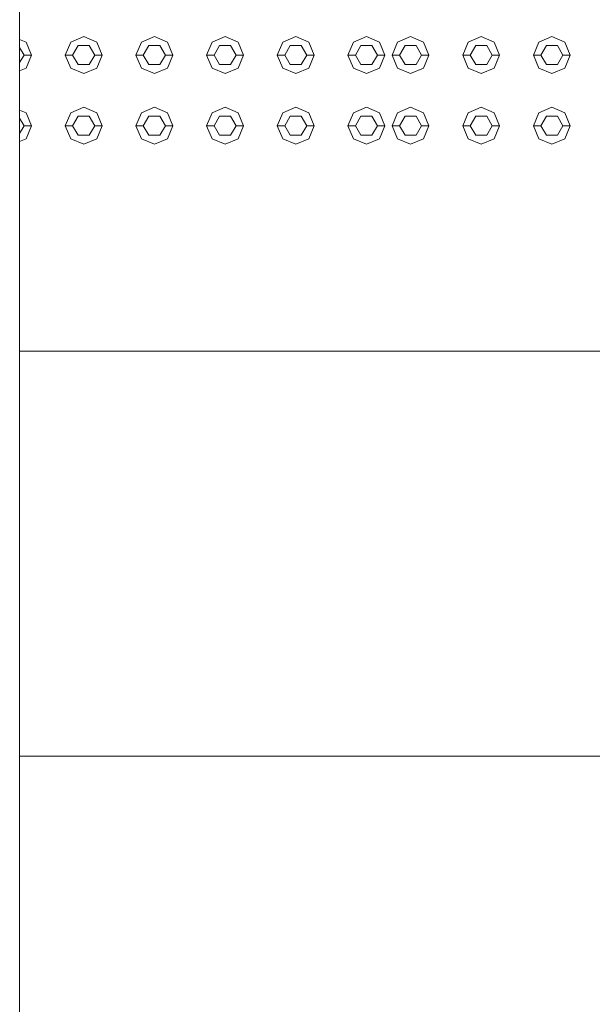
# Model space of a CAD drawing. Header units: millimetres. Extents: x 321 to 585, y -277 to 9.
# Tile 953 of 1056: x 354.08 to 354.858, y -10.753 to -9.416. Entities that reach past the tile are written whole.
import ezdxf

# ---------------------------------------------------------------- set-up
doc = ezdxf.new("R2010")
doc.units = ezdxf.units.MM
doc.header["$MEASUREMENT"] = 0
for name, color, linetype, lineweight in [('IFC-Elemento construtivo genérico-Contorno', 253, 'Continuous', 5), ('IFC-Escada-Contorno', 32, 'Continuous', 5), ('IFC-Laje-Contorno', 134, 'Continuous', 5), ('IFC-Lance de escada-Contorno', 32, 'Continuous', 5)]:
    doc.layers.add(name, color=color, linetype=linetype, lineweight=lineweight)

msp = doc.modelspace()

# ---------------------------------------------------------------- linework, layer by layer
at = {"layer": 'IFC-Elemento construtivo genérico-Contorno', "lineweight": 5}
for p, q in [((354.149, -9.4461), (354.1667, -9.4387)), ((354.149, -9.4461), (354.1667, -9.4387)), ((354.1667, -9.4387), (354.1844, -9.4461)), ((354.1667, -9.4387), (354.1844, -9.4461)), ((354.245, -9.4461), (354.2627, -9.4387)), ((354.245, -9.4461), (354.2627, -9.4387)), ((354.2627, -9.4387), (354.2804, -9.4461)), ((354.2627, -9.4387), (354.2804, -9.4461)), ((354.341, -9.4461), (354.3587, -9.4387)), ((354.341, -9.4461), (354.3587, -9.4387)), ((354.3587, -9.4387), (354.3764, -9.4461)), ((354.3587, -9.4387), (354.3764, -9.4461)), ((354.437, -9.4461), (354.4547, -9.4387)), ((354.437, -9.4461), (354.4547, -9.4387)), ((354.4547, -9.4387), (354.4724, -9.4461)), ((354.4547, -9.4387), (354.4724, -9.4461)), ((354.533, -9.4461), (354.5507, -9.4387)), ((354.533, -9.4461), (354.5507, -9.4387)), ((354.5507, -9.4387), (354.5684, -9.4461)), ((354.5507, -9.4387), (354.5684, -9.4461)), ((354.593, -9.4461), (354.6107, -9.4387)), ((354.593, -9.4461), (354.6107, -9.4387)), ((354.6107, -9.4387), (354.6284, -9.4461)), ((354.6107, -9.4387), (354.6284, -9.4461)), ((354.689, -9.4461), (354.7067, -9.4387)), ((354.689, -9.4461), (354.7067, -9.4387)), ((354.7067, -9.4387), (354.7244, -9.4461)), ((354.7067, -9.4387), (354.7244, -9.4461)), ((354.785, -9.4461), (354.8027, -9.4387)), ((354.785, -9.4461), (354.8027, -9.4387)), ((354.8027, -9.4387), (354.8204, -9.4461)), ((354.8027, -9.4387), (354.8204, -9.4461)), ((354.0797, -9.4425), (354.0884, -9.4461)), ((354.0797, -9.4425), (354.0884, -9.4461)), ((354.0797, -9.4534), (354.0857, -9.4637)), ((354.0797, -9.4534), (354.0857, -9.4637)), ((354.0884, -9.4461), (354.0957, -9.4637)), ((354.0884, -9.4461), (354.0957, -9.4637)), ((354.1417, -9.4637), (354.149, -9.4461)), ((354.1417, -9.4637), (354.149, -9.4461)), ((354.1517, -9.4637), (354.1592, -9.4507)), ((354.1517, -9.4637), (354.1592, -9.4507)), ((354.1592, -9.4507), (354.1742, -9.4507)), ((354.1592, -9.4507), (354.1742, -9.4507)), ((354.1742, -9.4507), (354.1817, -9.4637)), ((354.1742, -9.4507), (354.1817, -9.4637)), ((354.1844, -9.4461), (354.1917, -9.4637)), ((354.1844, -9.4461), (354.1917, -9.4637)), ((354.2377, -9.4637), (354.245, -9.4461)), ((354.2377, -9.4637), (354.245, -9.4461)), ((354.2477, -9.4637), (354.2552, -9.4507)), ((354.2477, -9.4637), (354.2552, -9.4507)), ((354.2552, -9.4507), (354.2702, -9.4507)), ((354.2552, -9.4507), (354.2702, -9.4507)), ((354.2702, -9.4507), (354.2777, -9.4637)), ((354.2702, -9.4507), (354.2777, -9.4637)), ((354.2804, -9.4461), (354.2877, -9.4637)), ((354.2804, -9.4461), (354.2877, -9.4637)), ((354.3337, -9.4637), (354.341, -9.4461)), ((354.3337, -9.4637), (354.341, -9.4461)), ((354.3437, -9.4637), (354.3512, -9.4507)), ((354.3437, -9.4637), (354.3512, -9.4507)), ((354.3512, -9.4507), (354.3662, -9.4507)), ((354.3512, -9.4507), (354.3662, -9.4507)), ((354.3662, -9.4507), (354.3737, -9.4637)), ((354.3662, -9.4507), (354.3737, -9.4637)), ((354.3764, -9.4461), (354.3837, -9.4637)), ((354.3764, -9.4461), (354.3837, -9.4637)), ((354.4297, -9.4637), (354.437, -9.4461)), ((354.4297, -9.4637), (354.437, -9.4461)), ((354.4397, -9.4637), (354.4472, -9.4507)), ((354.4397, -9.4637), (354.4472, -9.4507)), ((354.4472, -9.4507), (354.4622, -9.4507)), ((354.4472, -9.4507), (354.4622, -9.4507)), ((354.4622, -9.4507), (354.4697, -9.4637)), ((354.4622, -9.4507), (354.4697, -9.4637)), ((354.4724, -9.4461), (354.4797, -9.4637)), ((354.4724, -9.4461), (354.4797, -9.4637)), ((354.5257, -9.4637), (354.533, -9.4461)), ((354.5257, -9.4637), (354.533, -9.4461)), ((354.5357, -9.4637), (354.5432, -9.4507)), ((354.5357, -9.4637), (354.5432, -9.4507)), ((354.5432, -9.4507), (354.5582, -9.4507)), ((354.5432, -9.4507), (354.5582, -9.4507)), ((354.5582, -9.4507), (354.5657, -9.4637)), ((354.5582, -9.4507), (354.5657, -9.4637)), ((354.5684, -9.4461), (354.5757, -9.4637)), ((354.5684, -9.4461), (354.5757, -9.4637)), ((354.5857, -9.4637), (354.593, -9.4461)), ((354.5857, -9.4637), (354.593, -9.4461)), ((354.5957, -9.4637), (354.6032, -9.4507)), ((354.5957, -9.4637), (354.6032, -9.4507)), ((354.6032, -9.4507), (354.6182, -9.4507)), ((354.6032, -9.4507), (354.6182, -9.4507)), ((354.6182, -9.4507), (354.6257, -9.4637)), ((354.6182, -9.4507), (354.6257, -9.4637)), ((354.6284, -9.4461), (354.6357, -9.4637)), ((354.6284, -9.4461), (354.6357, -9.4637)), ((354.6817, -9.4637), (354.689, -9.4461)), ((354.6817, -9.4637), (354.689, -9.4461)), ((354.6917, -9.4637), (354.6992, -9.4507)), ((354.6917, -9.4637), (354.6992, -9.4507)), ((354.6992, -9.4507), (354.7142, -9.4507)), ((354.6992, -9.4507), (354.7142, -9.4507)), ((354.7142, -9.4507), (354.7217, -9.4637)), ((354.7142, -9.4507), (354.7217, -9.4637)), ((354.7244, -9.4461), (354.7317, -9.4637)), ((354.7244, -9.4461), (354.7317, -9.4637)), ((354.7777, -9.4637), (354.785, -9.4461)), ((354.7777, -9.4637), (354.785, -9.4461)), ((354.7877, -9.4637), (354.7952, -9.4507)), ((354.7877, -9.4637), (354.7952, -9.4507)), ((354.7952, -9.4507), (354.8102, -9.4507)), ((354.7952, -9.4507), (354.8102, -9.4507)), ((354.8102, -9.4507), (354.8177, -9.4637)), ((354.8102, -9.4507), (354.8177, -9.4637)), ((354.8204, -9.4461), (354.8277, -9.4637)), ((354.8204, -9.4461), (354.8277, -9.4637)), ((354.0797, -9.4741), (354.0857, -9.4637)), ((354.0797, -9.4741), (354.0857, -9.4637)), ((354.0857, -9.4637), (354.0957, -9.4637)), ((354.0857, -9.4637), (354.0957, -9.4637)), ((354.0884, -9.4814), (354.0957, -9.4637)), ((354.0884, -9.4814), (354.0957, -9.4637)), ((354.1417, -9.4637), (354.1517, -9.4637)), ((354.1417, -9.4637), (354.149, -9.4814)), ((354.1417, -9.4637), (354.1517, -9.4637)), ((354.1417, -9.4637), (354.149, -9.4814)), ((354.1517, -9.4637), (354.1592, -9.4767)), ((354.1517, -9.4637), (354.1592, -9.4767)), ((354.1742, -9.4767), (354.1817, -9.4637)), ((354.1742, -9.4767), (354.1817, -9.4637)), ((354.1817, -9.4637), (354.1917, -9.4637)), ((354.1817, -9.4637), (354.1917, -9.4637)), ((354.1844, -9.4814), (354.1917, -9.4637)), ((354.1844, -9.4814), (354.1917, -9.4637)), ((354.2377, -9.4637), (354.2477, -9.4637)), ((354.2377, -9.4637), (354.245, -9.4814)), ((354.2377, -9.4637), (354.2477, -9.4637)), ((354.2377, -9.4637), (354.245, -9.4814)), ((354.2477, -9.4637), (354.2552, -9.4767)), ((354.2477, -9.4637), (354.2552, -9.4767)), ((354.2702, -9.4767), (354.2777, -9.4637)), ((354.2702, -9.4767), (354.2777, -9.4637)), ((354.2777, -9.4637), (354.2877, -9.4637)), ((354.2777, -9.4637), (354.2877, -9.4637)), ((354.2804, -9.4814), (354.2877, -9.4637)), ((354.2804, -9.4814), (354.2877, -9.4637)), ((354.3337, -9.4637), (354.3437, -9.4637)), ((354.3337, -9.4637), (354.341, -9.4814)), ((354.3337, -9.4637), (354.3437, -9.4637)), ((354.3337, -9.4637), (354.341, -9.4814)), ((354.3437, -9.4637), (354.3512, -9.4767)), ((354.3437, -9.4637), (354.3512, -9.4767)), ((354.3662, -9.4767), (354.3737, -9.4637)), ((354.3662, -9.4767), (354.3737, -9.4637)), ((354.3737, -9.4637), (354.3837, -9.4637)), ((354.3737, -9.4637), (354.3837, -9.4637)), ((354.3764, -9.4814), (354.3837, -9.4637)), ((354.3764, -9.4814), (354.3837, -9.4637)), ((354.4297, -9.4637), (354.4397, -9.4637)), ((354.4297, -9.4637), (354.437, -9.4814)), ((354.4297, -9.4637), (354.4397, -9.4637)), ((354.4297, -9.4637), (354.437, -9.4814)), ((354.4397, -9.4637), (354.4472, -9.4767)), ((354.4397, -9.4637), (354.4472, -9.4767)), ((354.4622, -9.4767), (354.4697, -9.4637)), ((354.4622, -9.4767), (354.4697, -9.4637)), ((354.4697, -9.4637), (354.4797, -9.4637)), ((354.4697, -9.4637), (354.4797, -9.4637)), ((354.4724, -9.4814), (354.4797, -9.4637)), ((354.4724, -9.4814), (354.4797, -9.4637)), ((354.5257, -9.4637), (354.5357, -9.4637)), ((354.5257, -9.4637), (354.533, -9.4814)), ((354.5257, -9.4637), (354.5357, -9.4637)), ((354.5257, -9.4637), (354.533, -9.4814)), ((354.5357, -9.4637), (354.5432, -9.4767)), ((354.5357, -9.4637), (354.5432, -9.4767)), ((354.5582, -9.4767), (354.5657, -9.4637)), ((354.5582, -9.4767), (354.5657, -9.4637)), ((354.5657, -9.4637), (354.5757, -9.4637)), ((354.5657, -9.4637), (354.5757, -9.4637)), ((354.5684, -9.4814), (354.5757, -9.4637)), ((354.5684, -9.4814), (354.5757, -9.4637)), ((354.5857, -9.4637), (354.5957, -9.4637)), ((354.5857, -9.4637), (354.593, -9.4814)), ((354.5857, -9.4637), (354.5957, -9.4637)), ((354.5857, -9.4637), (354.593, -9.4814)), ((354.5957, -9.4637), (354.6032, -9.4767)), ((354.5957, -9.4637), (354.6032, -9.4767)), ((354.6182, -9.4767), (354.6257, -9.4637)), ((354.6182, -9.4767), (354.6257, -9.4637)), ((354.6257, -9.4637), (354.6357, -9.4637)), ((354.6257, -9.4637), (354.6357, -9.4637)), ((354.6284, -9.4814), (354.6357, -9.4637)), ((354.6284, -9.4814), (354.6357, -9.4637)), ((354.6817, -9.4637), (354.6917, -9.4637)), ((354.6817, -9.4637), (354.689, -9.4814)), ((354.6817, -9.4637), (354.6917, -9.4637)), ((354.6817, -9.4637), (354.689, -9.4814)), ((354.6917, -9.4637), (354.6992, -9.4767)), ((354.6917, -9.4637), (354.6992, -9.4767)), ((354.7142, -9.4767), (354.7217, -9.4637)), ((354.7142, -9.4767), (354.7217, -9.4637)), ((354.7217, -9.4637), (354.7317, -9.4637)), ((354.7217, -9.4637), (354.7317, -9.4637)), ((354.7244, -9.4814), (354.7317, -9.4637)), ((354.7244, -9.4814), (354.7317, -9.4637)), ((354.7777, -9.4637), (354.7877, -9.4637)), ((354.7777, -9.4637), (354.785, -9.4814)), ((354.7777, -9.4637), (354.7877, -9.4637)), ((354.7777, -9.4637), (354.785, -9.4814)), ((354.7877, -9.4637), (354.7952, -9.4767)), ((354.7877, -9.4637), (354.7952, -9.4767)), ((354.8102, -9.4767), (354.8177, -9.4637)), ((354.8102, -9.4767), (354.8177, -9.4637)), ((354.8177, -9.4637), (354.8277, -9.4637)), ((354.8177, -9.4637), (354.8277, -9.4637)), ((354.8204, -9.4814), (354.8277, -9.4637)), ((354.8204, -9.4814), (354.8277, -9.4637)), ((354.0797, -9.485), (354.0884, -9.4814)), ((354.0797, -9.485), (354.0884, -9.4814)), ((354.149, -9.4814), (354.1667, -9.4887)), ((354.149, -9.4814), (354.1667, -9.4887)), ((354.1592, -9.4767), (354.1742, -9.4767)), ((354.1592, -9.4767), (354.1742, -9.4767)), ((354.1667, -9.4887), (354.1844, -9.4814)), ((354.1667, -9.4887), (354.1844, -9.4814)), ((354.245, -9.4814), (354.2627, -9.4887)), ((354.245, -9.4814), (354.2627, -9.4887)), ((354.2552, -9.4767), (354.2702, -9.4767)), ((354.2552, -9.4767), (354.2702, -9.4767)), ((354.2627, -9.4887), (354.2804, -9.4814)), ((354.2627, -9.4887), (354.2804, -9.4814)), ((354.341, -9.4814), (354.3587, -9.4887)), ((354.341, -9.4814), (354.3587, -9.4887)), ((354.3512, -9.4767), (354.3662, -9.4767)), ((354.3512, -9.4767), (354.3662, -9.4767)), ((354.3587, -9.4887), (354.3764, -9.4814)), ((354.3587, -9.4887), (354.3764, -9.4814)), ((354.437, -9.4814), (354.4547, -9.4887)), ((354.437, -9.4814), (354.4547, -9.4887)), ((354.4472, -9.4767), (354.4622, -9.4767)), ((354.4472, -9.4767), (354.4622, -9.4767)), ((354.4547, -9.4887), (354.4724, -9.4814)), ((354.4547, -9.4887), (354.4724, -9.4814)), ((354.533, -9.4814), (354.5507, -9.4887)), ((354.533, -9.4814), (354.5507, -9.4887)), ((354.5432, -9.4767), (354.5582, -9.4767)), ((354.5432, -9.4767), (354.5582, -9.4767)), ((354.5507, -9.4887), (354.5684, -9.4814)), ((354.5507, -9.4887), (354.5684, -9.4814)), ((354.593, -9.4814), (354.6107, -9.4887)), ((354.593, -9.4814), (354.6107, -9.4887)), ((354.6032, -9.4767), (354.6182, -9.4767)), ((354.6032, -9.4767), (354.6182, -9.4767)), ((354.6107, -9.4887), (354.6284, -9.4814)), ((354.6107, -9.4887), (354.6284, -9.4814)), ((354.689, -9.4814), (354.7067, -9.4887)), ((354.689, -9.4814), (354.7067, -9.4887)), ((354.6992, -9.4767), (354.7142, -9.4767)), ((354.6992, -9.4767), (354.7142, -9.4767)), ((354.7067, -9.4887), (354.7244, -9.4814)), ((354.7067, -9.4887), (354.7244, -9.4814)), ((354.785, -9.4814), (354.8027, -9.4887)), ((354.785, -9.4814), (354.8027, -9.4887)), ((354.7952, -9.4767), (354.8102, -9.4767)), ((354.7952, -9.4767), (354.8102, -9.4767)), ((354.8027, -9.4887), (354.8204, -9.4814)), ((354.8027, -9.4887), (354.8204, -9.4814)), ((354.149, -9.5421), (354.1667, -9.5347)), ((354.149, -9.5421), (354.1667, -9.5347)), ((354.1667, -9.5347), (354.1844, -9.5421)), ((354.1667, -9.5347), (354.1844, -9.5421)), ((354.245, -9.5421), (354.2627, -9.5347)), ((354.245, -9.5421), (354.2627, -9.5347)), ((354.2627, -9.5347), (354.2804, -9.5421)), ((354.2627, -9.5347), (354.2804, -9.5421)), ((354.341, -9.5421), (354.3587, -9.5347)), ((354.341, -9.5421), (354.3587, -9.5347)), ((354.3587, -9.5347), (354.3764, -9.5421)), ((354.3587, -9.5347), (354.3764, -9.5421)), ((354.437, -9.5421), (354.4547, -9.5347)), ((354.437, -9.5421), (354.4547, -9.5347)), ((354.4547, -9.5347), (354.4724, -9.5421)), ((354.4547, -9.5347), (354.4724, -9.5421)), ((354.533, -9.5421), (354.5507, -9.5347)), ((354.533, -9.5421), (354.5507, -9.5347)), ((354.5507, -9.5347), (354.5684, -9.5421)), ((354.5507, -9.5347), (354.5684, -9.5421)), ((354.593, -9.5421), (354.6107, -9.5347)), ((354.593, -9.5421), (354.6107, -9.5347)), ((354.6107, -9.5347), (354.6284, -9.5421)), ((354.6107, -9.5347), (354.6284, -9.5421)), ((354.689, -9.5421), (354.7067, -9.5347)), ((354.689, -9.5421), (354.7067, -9.5347)), ((354.7067, -9.5347), (354.7244, -9.5421)), ((354.7067, -9.5347), (354.7244, -9.5421)), ((354.785, -9.5421), (354.8027, -9.5347)), ((354.785, -9.5421), (354.8027, -9.5347)), ((354.8027, -9.5347), (354.8204, -9.5421)), ((354.8027, -9.5347), (354.8204, -9.5421)), ((354.0797, -9.5385), (354.0884, -9.5421)), ((354.0797, -9.5385), (354.0884, -9.5421)), ((354.0884, -9.5421), (354.0957, -9.5597)), ((354.0884, -9.5421), (354.0957, -9.5597)), ((354.1417, -9.5597), (354.149, -9.5421)), ((354.1417, -9.5597), (354.149, -9.5421)), ((354.1517, -9.5597), (354.1592, -9.5467)), ((354.1517, -9.5597), (354.1592, -9.5467)), ((354.1592, -9.5467), (354.1742, -9.5467)), ((354.1592, -9.5467), (354.1742, -9.5467)), ((354.1742, -9.5467), (354.1817, -9.5597)), ((354.1742, -9.5467), (354.1817, -9.5597)), ((354.1844, -9.5421), (354.1917, -9.5597)), ((354.1844, -9.5421), (354.1917, -9.5597)), ((354.2377, -9.5597), (354.245, -9.5421)), ((354.2377, -9.5597), (354.245, -9.5421)), ((354.2477, -9.5597), (354.2552, -9.5467)), ((354.2477, -9.5597), (354.2552, -9.5467)), ((354.2552, -9.5467), (354.2702, -9.5467)), ((354.2552, -9.5467), (354.2702, -9.5467)), ((354.2702, -9.5467), (354.2777, -9.5597)), ((354.2702, -9.5467), (354.2777, -9.5597)), ((354.2804, -9.5421), (354.2877, -9.5597)), ((354.2804, -9.5421), (354.2877, -9.5597)), ((354.3337, -9.5597), (354.341, -9.5421)), ((354.3337, -9.5597), (354.341, -9.5421)), ((354.3437, -9.5597), (354.3512, -9.5467)), ((354.3437, -9.5597), (354.3512, -9.5467)), ((354.3512, -9.5467), (354.3662, -9.5467)), ((354.3512, -9.5467), (354.3662, -9.5467)), ((354.3662, -9.5467), (354.3737, -9.5597)), ((354.3662, -9.5467), (354.3737, -9.5597)), ((354.3764, -9.5421), (354.3837, -9.5597)), ((354.3764, -9.5421), (354.3837, -9.5597)), ((354.4297, -9.5597), (354.437, -9.5421)), ((354.4297, -9.5597), (354.437, -9.5421)), ((354.4397, -9.5597), (354.4472, -9.5467)), ((354.4397, -9.5597), (354.4472, -9.5467)), ((354.4472, -9.5467), (354.4622, -9.5467)), ((354.4472, -9.5467), (354.4622, -9.5467)), ((354.4622, -9.5467), (354.4697, -9.5597)), ((354.4622, -9.5467), (354.4697, -9.5597)), ((354.4724, -9.5421), (354.4797, -9.5597)), ((354.4724, -9.5421), (354.4797, -9.5597)), ((354.5257, -9.5597), (354.533, -9.5421)), ((354.5257, -9.5597), (354.533, -9.5421)), ((354.5357, -9.5597), (354.5432, -9.5467)), ((354.5357, -9.5597), (354.5432, -9.5467)), ((354.5432, -9.5467), (354.5582, -9.5467)), ((354.5432, -9.5467), (354.5582, -9.5467)), ((354.5582, -9.5467), (354.5657, -9.5597)), ((354.5582, -9.5467), (354.5657, -9.5597)), ((354.5684, -9.5421), (354.5757, -9.5597)), ((354.5684, -9.5421), (354.5757, -9.5597)), ((354.5857, -9.5597), (354.593, -9.5421)), ((354.5857, -9.5597), (354.593, -9.5421)), ((354.5957, -9.5597), (354.6032, -9.5467)), ((354.5957, -9.5597), (354.6032, -9.5467)), ((354.6032, -9.5467), (354.6182, -9.5467)), ((354.6032, -9.5467), (354.6182, -9.5467)), ((354.6182, -9.5467), (354.6257, -9.5597)), ((354.6182, -9.5467), (354.6257, -9.5597)), ((354.6284, -9.5421), (354.6357, -9.5597)), ((354.6284, -9.5421), (354.6357, -9.5597)), ((354.6817, -9.5597), (354.689, -9.5421)), ((354.6817, -9.5597), (354.689, -9.5421)), ((354.6917, -9.5597), (354.6992, -9.5467)), ((354.6917, -9.5597), (354.6992, -9.5467)), ((354.6992, -9.5467), (354.7142, -9.5467)), ((354.6992, -9.5467), (354.7142, -9.5467)), ((354.7142, -9.5467), (354.7217, -9.5597)), ((354.7142, -9.5467), (354.7217, -9.5597)), ((354.7244, -9.5421), (354.7317, -9.5597)), ((354.7244, -9.5421), (354.7317, -9.5597)), ((354.7777, -9.5597), (354.785, -9.5421)), ((354.7777, -9.5597), (354.785, -9.5421)), ((354.7877, -9.5597), (354.7952, -9.5467)), ((354.7877, -9.5597), (354.7952, -9.5467)), ((354.7952, -9.5467), (354.8102, -9.5467)), ((354.7952, -9.5467), (354.8102, -9.5467)), ((354.8102, -9.5467), (354.8177, -9.5597)), ((354.8102, -9.5467), (354.8177, -9.5597)), ((354.8204, -9.5421), (354.8277, -9.5597)), ((354.8204, -9.5421), (354.8277, -9.5597)), ((354.0797, -9.5494), (354.0857, -9.5597)), ((354.0797, -9.5494), (354.0857, -9.5597)), ((354.0797, -9.5701), (354.0857, -9.5597)), ((354.0797, -9.5701), (354.0857, -9.5597)), ((354.0857, -9.5597), (354.0957, -9.5597)), ((354.0857, -9.5597), (354.0957, -9.5597)), ((354.0884, -9.5774), (354.0957, -9.5597)), ((354.0884, -9.5774), (354.0957, -9.5597)), ((354.1417, -9.5597), (354.1517, -9.5597)), ((354.1417, -9.5597), (354.149, -9.5774)), ((354.1417, -9.5597), (354.1517, -9.5597)), ((354.1417, -9.5597), (354.149, -9.5774)), ((354.1517, -9.5597), (354.1592, -9.5727)), ((354.1517, -9.5597), (354.1592, -9.5727)), ((354.1742, -9.5727), (354.1817, -9.5597)), ((354.1742, -9.5727), (354.1817, -9.5597)), ((354.1817, -9.5597), (354.1917, -9.5597)), ((354.1817, -9.5597), (354.1917, -9.5597)), ((354.1844, -9.5774), (354.1917, -9.5597)), ((354.1844, -9.5774), (354.1917, -9.5597)), ((354.2377, -9.5597), (354.2477, -9.5597)), ((354.2377, -9.5597), (354.245, -9.5774)), ((354.2377, -9.5597), (354.2477, -9.5597)), ((354.2377, -9.5597), (354.245, -9.5774)), ((354.2477, -9.5597), (354.2552, -9.5727)), ((354.2477, -9.5597), (354.2552, -9.5727)), ((354.2702, -9.5727), (354.2777, -9.5597)), ((354.2702, -9.5727), (354.2777, -9.5597)), ((354.2777, -9.5597), (354.2877, -9.5597)), ((354.2777, -9.5597), (354.2877, -9.5597)), ((354.2804, -9.5774), (354.2877, -9.5597)), ((354.2804, -9.5774), (354.2877, -9.5597)), ((354.3337, -9.5597), (354.3437, -9.5597)), ((354.3337, -9.5597), (354.341, -9.5774)), ((354.3337, -9.5597), (354.3437, -9.5597)), ((354.3337, -9.5597), (354.341, -9.5774)), ((354.3437, -9.5597), (354.3512, -9.5727)), ((354.3437, -9.5597), (354.3512, -9.5727)), ((354.3662, -9.5727), (354.3737, -9.5597)), ((354.3662, -9.5727), (354.3737, -9.5597)), ((354.3737, -9.5597), (354.3837, -9.5597)), ((354.3737, -9.5597), (354.3837, -9.5597)), ((354.3764, -9.5774), (354.3837, -9.5597)), ((354.3764, -9.5774), (354.3837, -9.5597)), ((354.4297, -9.5597), (354.4397, -9.5597)), ((354.4297, -9.5597), (354.437, -9.5774)), ((354.4297, -9.5597), (354.4397, -9.5597)), ((354.4297, -9.5597), (354.437, -9.5774)), ((354.4397, -9.5597), (354.4472, -9.5727)), ((354.4397, -9.5597), (354.4472, -9.5727)), ((354.4622, -9.5727), (354.4697, -9.5597)), ((354.4622, -9.5727), (354.4697, -9.5597)), ((354.4697, -9.5597), (354.4797, -9.5597)), ((354.4697, -9.5597), (354.4797, -9.5597)), ((354.4724, -9.5774), (354.4797, -9.5597)), ((354.4724, -9.5774), (354.4797, -9.5597)), ((354.5257, -9.5597), (354.5357, -9.5597)), ((354.5257, -9.5597), (354.533, -9.5774)), ((354.5257, -9.5597), (354.5357, -9.5597)), ((354.5257, -9.5597), (354.533, -9.5774)), ((354.5357, -9.5597), (354.5432, -9.5727)), ((354.5357, -9.5597), (354.5432, -9.5727)), ((354.5582, -9.5727), (354.5657, -9.5597)), ((354.5582, -9.5727), (354.5657, -9.5597)), ((354.5657, -9.5597), (354.5757, -9.5597)), ((354.5657, -9.5597), (354.5757, -9.5597)), ((354.5684, -9.5774), (354.5757, -9.5597)), ((354.5684, -9.5774), (354.5757, -9.5597)), ((354.5857, -9.5597), (354.5957, -9.5597)), ((354.5857, -9.5597), (354.593, -9.5774)), ((354.5857, -9.5597), (354.5957, -9.5597)), ((354.5857, -9.5597), (354.593, -9.5774)), ((354.5957, -9.5597), (354.6032, -9.5727)), ((354.5957, -9.5597), (354.6032, -9.5727)), ((354.6182, -9.5727), (354.6257, -9.5597)), ((354.6182, -9.5727), (354.6257, -9.5597)), ((354.6257, -9.5597), (354.6357, -9.5597)), ((354.6257, -9.5597), (354.6357, -9.5597)), ((354.6284, -9.5774), (354.6357, -9.5597)), ((354.6284, -9.5774), (354.6357, -9.5597)), ((354.6817, -9.5597), (354.6917, -9.5597)), ((354.6817, -9.5597), (354.689, -9.5774)), ((354.6817, -9.5597), (354.6917, -9.5597)), ((354.6817, -9.5597), (354.689, -9.5774)), ((354.6917, -9.5597), (354.6992, -9.5727)), ((354.6917, -9.5597), (354.6992, -9.5727)), ((354.7142, -9.5727), (354.7217, -9.5597)), ((354.7142, -9.5727), (354.7217, -9.5597)), ((354.7217, -9.5597), (354.7317, -9.5597)), ((354.7217, -9.5597), (354.7317, -9.5597)), ((354.7244, -9.5774), (354.7317, -9.5597)), ((354.7244, -9.5774), (354.7317, -9.5597)), ((354.7777, -9.5597), (354.7877, -9.5597)), ((354.7777, -9.5597), (354.785, -9.5774)), ((354.7777, -9.5597), (354.7877, -9.5597)), ((354.7777, -9.5597), (354.785, -9.5774)), ((354.7877, -9.5597), (354.7952, -9.5727)), ((354.7877, -9.5597), (354.7952, -9.5727)), ((354.8102, -9.5727), (354.8177, -9.5597)), ((354.8102, -9.5727), (354.8177, -9.5597)), ((354.8177, -9.5597), (354.8277, -9.5597)), ((354.8177, -9.5597), (354.8277, -9.5597)), ((354.8204, -9.5774), (354.8277, -9.5597)), ((354.8204, -9.5774), (354.8277, -9.5597)), ((354.1592, -9.5727), (354.1742, -9.5727)), ((354.1592, -9.5727), (354.1742, -9.5727)), ((354.2552, -9.5727), (354.2702, -9.5727)), ((354.2552, -9.5727), (354.2702, -9.5727)), ((354.3512, -9.5727), (354.3662, -9.5727)), ((354.3512, -9.5727), (354.3662, -9.5727)), ((354.4472, -9.5727), (354.4622, -9.5727)), ((354.4472, -9.5727), (354.4622, -9.5727)), ((354.5432, -9.5727), (354.5582, -9.5727)), ((354.5432, -9.5727), (354.5582, -9.5727)), ((354.6032, -9.5727), (354.6182, -9.5727)), ((354.6032, -9.5727), (354.6182, -9.5727)), ((354.6992, -9.5727), (354.7142, -9.5727)), ((354.6992, -9.5727), (354.7142, -9.5727)), ((354.7952, -9.5727), (354.8102, -9.5727)), ((354.7952, -9.5727), (354.8102, -9.5727)), ((354.0797, -9.581), (354.0884, -9.5774)), ((354.0797, -9.581), (354.0884, -9.5774)), ((354.149, -9.5774), (354.1667, -9.5847)), ((354.149, -9.5774), (354.1667, -9.5847)), ((354.1667, -9.5847), (354.1844, -9.5774)), ((354.1667, -9.5847), (354.1844, -9.5774)), ((354.245, -9.5774), (354.2627, -9.5847)), ((354.245, -9.5774), (354.2627, -9.5847)), ((354.2627, -9.5847), (354.2804, -9.5774)), ((354.2627, -9.5847), (354.2804, -9.5774)), ((354.341, -9.5774), (354.3587, -9.5847)), ((354.341, -9.5774), (354.3587, -9.5847)), ((354.3587, -9.5847), (354.3764, -9.5774)), ((354.3587, -9.5847), (354.3764, -9.5774)), ((354.437, -9.5774), (354.4547, -9.5847)), ((354.437, -9.5774), (354.4547, -9.5847)), ((354.4547, -9.5847), (354.4724, -9.5774)), ((354.4547, -9.5847), (354.4724, -9.5774)), ((354.533, -9.5774), (354.5507, -9.5847)), ((354.533, -9.5774), (354.5507, -9.5847)), ((354.5507, -9.5847), (354.5684, -9.5774)), ((354.5507, -9.5847), (354.5684, -9.5774)), ((354.593, -9.5774), (354.6107, -9.5847)), ((354.593, -9.5774), (354.6107, -9.5847)), ((354.6107, -9.5847), (354.6284, -9.5774)), ((354.6107, -9.5847), (354.6284, -9.5774)), ((354.689, -9.5774), (354.7067, -9.5847)), ((354.689, -9.5774), (354.7067, -9.5847)), ((354.7067, -9.5847), (354.7244, -9.5774)), ((354.7067, -9.5847), (354.7244, -9.5774)), ((354.785, -9.5774), (354.8027, -9.5847)), ((354.785, -9.5774), (354.8027, -9.5847)), ((354.8027, -9.5847), (354.8204, -9.5774)), ((354.8027, -9.5847), (354.8204, -9.5774))]:
    msp.add_line(p, q, dxfattribs=at)
at = {"layer": 'IFC-Escada-Contorno', "color": 7, "lineweight": 5}
for p, q in [((354.0797, -9.8661), (355.6907, -9.8661)), ((354.0797, -9.8661), (355.6907, -9.8661)), ((354.0797, -10.4161), (355.6907, -10.4161))]:
    msp.add_line(p, q, dxfattribs=at)
at = {"layer": 'IFC-Laje-Contorno', "color": 7, "lineweight": 5}
for p in [(354.0797, -11.4061), (354.0797, -10.9661)]:
    msp.add_line(p, (354.0797, -8.2124), dxfattribs=at)
at = {"layer": 'IFC-Lance de escada-Contorno', "color": 7, "lineweight": 5}
for p, q in [((354.0797, -9.8661), (355.6907, -9.8661)), ((354.0797, -10.4161), (355.6907, -10.4161))]:
    msp.add_line(p, q, dxfattribs=at)

doc.saveas('drawing.dxf')
